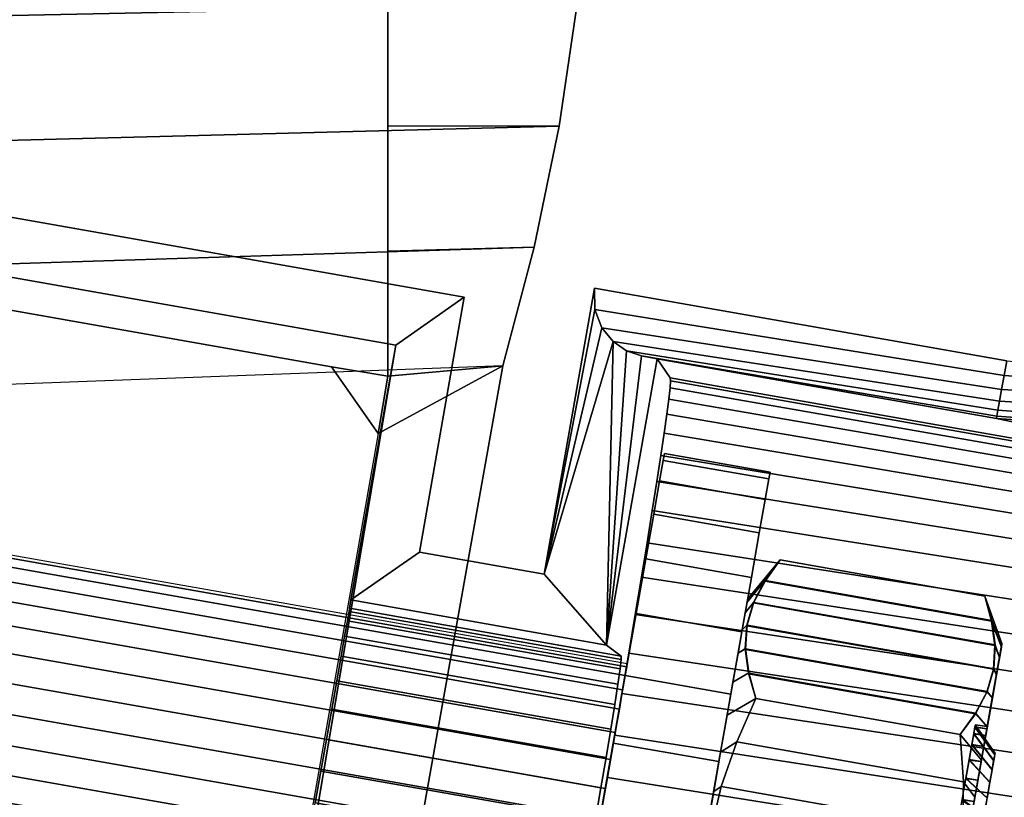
# Model space of a CAD drawing. Header units: inches. Extents: x 390 to 1835, y -266 to 136.
# Tile 299 of 656: x 1540.76 to 1541.771, y -92.05 to -91.252. Entities that reach past the tile are written whole.
import ezdxf
from ezdxf.enums import TextEntityAlignment as Align

# ---------------------------------------------------------------- set-up
doc = ezdxf.new("R2010")
doc.units = ezdxf.units.IN
doc.header["$LTSCALE"] = 0.95294
doc.header["$MEASUREMENT"] = 0
for name, color, linetype in [('A-FURN-3-PLANES-TABLE-LEG-BASE', 253, 'Continuous'), ('A-FURN-3-PLANES-TABLE-LEG-BASE-TRIM', 251, 'Continuous'), ('A-FURN-3-PLANES-TABLE-TOP-SURFACE-BOTTOM', 49, 'Continuous'), ('A-FURN-3-PLANES-TABLE-TOP-SURFACE-TOP', 33, 'Continuous'), ('A-FURN-HAWORTH-ATT', 251, 'Continuous')]:
    doc.layers.add(name, color=color, linetype=linetype)

# ---------------------------------------------------------------- blocks, each defined once
blk = doc.blocks.new('TARA-2460-JNC4-FLAT-3D-3')
at = {"layer": 'A-FURN-3-PLANES-TABLE-LEG-BASE'}
for points, invisible_edges in [([(6.7417, -8.8245, 8.539), (6.7418, -8.6959, 8.539), (5.9299, -8.6369, 8.539), (5.9202, -8.7356, 8.539)], 10), ([(6.7416, -8.9531, 8.539), (6.7417, -8.8245, 8.539), (5.9202, -8.7356, 8.539), (5.9067, -8.8338, 8.539)], 10), ([(6.684, -9.0719, 8.5389), (6.7416, -8.9531, 8.539), (5.9067, -8.8338, 8.539), (5.9473, -8.942, 8.5389)], 7), ([(6.7416, -9.0817, 8.539), (6.7416, -9.0817, 8.539), (6.7416, -8.9531, 8.539), (6.684, -9.0719, 8.5389)], 4), ([(5.7428, -9.113, 6.2612), (6.8595, -9.0709, 6.2689), (4.6385, -19.3384, 3.6603), (4.498, -19.2934, 3.6636)], 11), ([(6.8595, -9.0709, 6.2689), (4.7619, -19.4188, 3.6509), (4.6385, -19.3384, 3.6603)], 9), ([(4.8591, -19.5289, 3.6362), (4.7619, -19.4188, 3.6509), (6.8595, -9.0709, 6.2689)], 10), ([(6.3829, -11.2287, 7.7569), (4.7648, -20.3367, 5.2464), (4.9488, -19.8042, 3.5953), (6.8595, -9.0709, 6.2689)], 10), ([(6.8595, -9.0709, 6.2689), (6.8595, -9.0709, 6.2689), (4.9229, -19.6606, 3.6172), (4.8591, -19.5289, 3.6362)], 10), ([(6.8595, -9.0709, 6.2689), (6.8595, -9.0709, 6.2689), (4.9488, -19.8042, 3.5953), (4.9229, -19.6606, 3.6172)], 8), ([(6.8595, -9.0709, 6.2689), (6.8595, -9.0709, 6.2689), (6.3994, -11.1303, 7.7914), (6.3829, -11.2287, 7.7569)], 10), ([(6.4111, -11.0485, 7.8571), (6.4111, -11.0485, 7.8571), (6.3994, -11.1303, 7.7914), (6.8595, -9.0709, 6.2689)], 12), ([(6.416, -10.9689, 8.0493), (6.8595, -9.0709, 6.2689), (6.7318, -9.1403, 8.5285), (6.4098, -10.9597, 8.2027)], 5), ([(6.8595, -9.0709, 6.2689), (6.8595, -9.0709, 6.2689), (6.4169, -10.9927, 7.9465), (6.4111, -11.0485, 7.8571)], 10), ([(6.416, -10.9689, 8.0493), (6.416, -10.9689, 8.0493), (6.4169, -10.9927, 7.9465), (6.8595, -9.0709, 6.2689)], 12), ([(6.7318, -9.1403, 26.4425), (6.4102, -10.9641, 26.4425), (6.4098, -10.9597, 8.2027), (6.7318, -9.1403, 8.5285)], 4)]:
    blk.add_3dface(points, dxfattribs=dict(at, invisible_edges=invisible_edges))
for points in [[(6.684, -9.0719, 8.5389), (5.9473, -8.942, 8.5389), (5.9473, -8.942, 26.4425), (6.684, -9.0719, 26.4425)], [(6.7318, -9.1403, 8.5285), (6.684, -9.0719, 8.5389), (6.684, -9.0719, 26.4425), (6.7318, -9.1403, 26.4425)], [(6.7318, -9.1403, 8.5285), (6.7318, -9.1403, 8.5285), (6.7416, -9.0817, 8.539), (6.684, -9.0719, 8.5389)], [(6.7318, -9.1403, 8.5285), (6.7318, -9.1403, 8.5285), (6.8595, -9.0709, 6.2689), (6.7416, -9.0817, 8.539)]]:
    blk.add_3dface(points, dxfattribs=at)
at = {"layer": 'A-FURN-3-PLANES-TABLE-LEG-BASE-TRIM'}
for points, invisible_edges in [([(7.3767, -7.8117, 24.75), (7.3767, -9.0658, 24.75), (6.9537, -8.9912, 24.75), (6.9537, -7.8862, 24.75)], 5), ([(5.7804, -8.8172, 24.75), (5.7804, -8.0603, 24.75), (6.8201, -7.877, 24.75), (6.8201, -9.0005, 24.75)], 5), ([(6.9537, -7.8862, 24.75), (6.9537, -8.9912, 24.75), (6.8201, -9.0005, 24.75), (6.8201, -7.877, 24.75)], 15), ([(6.9537, -8.9912, 24.75), (6.902, -9.2847, 24.75), (6.774, -9.2622, 24.75), (6.8201, -9.0005, 24.75)], 8), ([(6.4099, -11.0599, 26.4939), (6.75, -9.0496, 26.477), (6.6729, -9.487, 25.95)], 10), ([(6.6786, -9.4545, 25.9468), (6.6729, -9.487, 25.95), (6.75, -9.0496, 26.477)], 10), ([(6.6841, -9.4233, 25.9372), (6.6786, -9.4545, 25.9468), (6.75, -9.0496, 26.477)], 10), ([(6.6892, -9.3944, 25.9217), (6.6841, -9.4233, 25.9372), (6.75, -9.0496, 26.477)], 10), ([(6.6936, -9.3691, 25.9007), (6.6892, -9.3944, 25.9217), (6.75, -9.0496, 26.477)], 10), ([(6.6973, -9.3483, 25.8752), (6.6936, -9.3691, 25.9007), (6.75, -9.0496, 26.477)], 10), ([(6.7001, -9.3328, 25.8461), (6.6973, -9.3483, 25.8752), (6.75, -9.0496, 26.477)], 10), ([(6.7018, -9.3231, 25.8144), (6.7001, -9.3328, 25.8461), (6.75, -9.0496, 26.477)], 10), ([(6.7024, -9.3196, 25.7815), (6.7018, -9.3231, 25.8144), (6.75, -9.0496, 26.477)], 10), ([(6.75, -9.0496, 24.8105), (6.7038, -9.3112, 24.8105), (6.7024, -9.3196, 25.7815), (6.75, -9.0496, 26.477)], 4), ([(6.9812, -9.3688, 25.7815), (6.966, -9.3575, 24.81), (7.0179, -9.0637, 24.8245), (7.0315, -9.0832, 25.788)], 8), ([(7.0315, -9.0832, 25.788), (7.0318, -9.0863, 25.8326), (6.9811, -9.3723, 25.8144), (6.9812, -9.3688, 25.7815)], 10), ([(6.9811, -9.3723, 25.8144), (7.0318, -9.0863, 25.8326), (7.0312, -9.0935, 25.8766)], 9), ([(7.0312, -9.0935, 25.8766), (7.03, -9.105, 25.9198), (6.98, -9.3821, 25.8461), (6.9811, -9.3723, 25.8144)], 10), ([(6.98, -9.3821, 25.8461), (7.03, -9.105, 25.9198), (7.0279, -9.1204, 25.9616)], 9), ([(6.98, -9.3821, 25.8461), (7.0279, -9.1204, 25.9616), (7.0252, -9.1399, 26.0017), (6.9777, -9.3978, 25.8752)], 5), ([(6.9777, -9.3978, 25.8752), (7.0252, -9.1399, 26.0017), (7.0218, -9.163, 26.0397)], 9), ([(6.9777, -9.3978, 25.8752), (7.0218, -9.163, 26.0397), (7.0177, -9.1897, 26.0753), (6.9745, -9.4187, 25.9007)], 5), ([(7.0254, -9.1609, 25.7121), (7.0254, -9.1609, 25.7121), (7.0242, -9.168, 25.6389), (7.0242, -9.168, 25.7852)], 4), ([(7.0254, -9.1609, 25.7121), (7.0254, -9.1609, 25.7121), (7.0242, -9.168, 25.6389), (7.0242, -9.168, 25.7852)], 4), ([(7.0242, -9.168, 25.7852), (7.0242, -9.168, 25.6389), (7.0205, -9.189, 25.5686), (7.0205, -9.189, 25.8556)], 5), ([(7.0242, -9.168, 25.7852), (7.0242, -9.168, 25.6389), (7.0205, -9.189, 25.5686), (7.0205, -9.189, 25.8556)], 5), ([(7.1325, -9.1871, 25.6389), (7.1338, -9.18, 25.7121), (7.1338, -9.18, 25.7121), (7.1325, -9.1871, 25.7852)], 8), ([(7.1325, -9.1871, 25.6389), (7.1338, -9.18, 25.7121), (7.1338, -9.18, 25.7121), (7.1325, -9.1871, 25.7852)], 8), ([(6.9745, -9.4187, 25.9007), (7.0177, -9.1897, 26.0753), (7.013, -9.2196, 26.1081)], 9), ([(7.0205, -9.189, 25.8556), (7.0205, -9.189, 25.5686), (7.0145, -9.2231, 25.5037), (7.0145, -9.2231, 25.9204)], 5), ([(7.0205, -9.189, 25.8556), (7.0205, -9.189, 25.5686), (7.0145, -9.2231, 25.5037), (7.0145, -9.2231, 25.9204)], 5), ([(7.1288, -9.2081, 25.5686), (7.1325, -9.1871, 25.6389), (7.1325, -9.1871, 25.7852), (7.1288, -9.2081, 25.8556)], 10), ([(7.1288, -9.2081, 25.5686), (7.1325, -9.1871, 25.6389), (7.1325, -9.1871, 25.7852), (7.1288, -9.2081, 25.8556)], 10), ([(7.1228, -9.2422, 25.5037), (7.1288, -9.2081, 25.5686), (7.1288, -9.2081, 25.8556), (7.1228, -9.2422, 25.9204)], 10), ([(7.1228, -9.2422, 25.5037), (7.1288, -9.2081, 25.5686), (7.1288, -9.2081, 25.8556), (7.1228, -9.2422, 25.9204)], 10), ([(6.9745, -9.4187, 25.9007), (7.013, -9.2196, 26.1081), (7.0077, -9.2525, 26.1378), (6.9704, -9.444, 25.9217)], 5), ([(7.0145, -9.2231, 25.9204), (7.0145, -9.2231, 25.5037), (7.0064, -9.2691, 25.4469), (7.0064, -9.2691, 25.9772)], 5), ([(7.0145, -9.2231, 25.9204), (7.0145, -9.2231, 25.5037), (7.0064, -9.2691, 25.4469), (7.0064, -9.2691, 25.9772)], 5), ([(7.1147, -9.2882, 25.4469), (7.1228, -9.2422, 25.5037), (7.1228, -9.2422, 25.9204), (7.1147, -9.2882, 25.9772)], 10), ([(7.1147, -9.2882, 25.4469), (7.1228, -9.2422, 25.5037), (7.1228, -9.2422, 25.9204), (7.1147, -9.2882, 25.9772)], 10), ([(6.9704, -9.444, 25.9217), (7.0077, -9.2525, 26.1378), (7.0019, -9.288, 26.1641)], 9), ([(7.0064, -9.2691, 25.9772), (7.0064, -9.2691, 25.4469), (6.9965, -9.325, 25.4003), (6.9965, -9.325, 26.0239)], 5), ([(7.0064, -9.2691, 25.9772), (7.0064, -9.2691, 25.4469), (6.9965, -9.325, 25.4003), (6.9965, -9.325, 26.0239)], 5), ([(6.9704, -9.444, 25.9217), (7.0019, -9.288, 26.1641), (6.9956, -9.326, 26.1869), (6.9656, -9.4729, 25.9372)], 5), ([(7.1048, -9.3441, 25.4003), (7.1147, -9.2882, 25.4469), (7.1147, -9.2882, 25.9772), (7.1048, -9.3441, 26.0239)], 10), ([(7.1048, -9.3441, 25.4003), (7.1147, -9.2882, 25.4469), (7.1147, -9.2882, 25.9772), (7.1048, -9.3441, 26.0239)], 10), ([(6.9965, -9.325, 26.0239), (6.9965, -9.325, 25.4003), (6.9852, -9.3889, 25.3656), (6.9852, -9.3889, 26.0585)], 5), ([(6.9965, -9.325, 26.0239), (6.9965, -9.325, 25.4003), (6.9852, -9.3889, 25.3656), (6.9852, -9.3889, 26.0585)], 5), ([(6.9656, -9.4729, 25.9372), (6.9956, -9.326, 26.1869), (6.9889, -9.3658, 26.2057)], 9), ([(7.0936, -9.408, 25.3656), (7.1048, -9.3441, 25.4003), (7.1048, -9.3441, 26.0239), (7.0936, -9.408, 26.0585)], 10), ([(7.0936, -9.408, 25.3656), (7.1048, -9.3441, 25.4003), (7.1048, -9.3441, 26.0239), (7.0936, -9.408, 26.0585)], 10), ([(6.9656, -9.4729, 25.9372), (6.9889, -9.3658, 26.2057), (6.9818, -9.4073, 26.2206), (6.9602, -9.5042, 25.9468)], 5), ([(6.9852, -9.3889, 26.0585), (6.9852, -9.3889, 25.3656), (6.973, -9.4581, 25.3443), (6.973, -9.4581, 26.0799)], 5), ([(6.9852, -9.3889, 26.0585), (6.9852, -9.3889, 25.3656), (6.973, -9.4581, 25.3443), (6.973, -9.4581, 26.0799)], 5), ([(6.9602, -9.5042, 25.9468), (6.9818, -9.4073, 26.2206), (6.9745, -9.4501, 26.2314)], 9), ([(7.0814, -9.4772, 25.3443), (7.0936, -9.408, 25.3656), (7.0936, -9.408, 26.0585), (7.0814, -9.4772, 26.0799)], 10), ([(7.0814, -9.4772, 25.3443), (7.0936, -9.408, 25.3656), (7.0936, -9.408, 26.0585), (7.0814, -9.4772, 26.0799)], 10), ([(6.9602, -9.5042, 25.9468), (6.9745, -9.4501, 26.2314), (6.9669, -9.4936, 26.2378), (6.9546, -9.5367, 25.95)], 5), ([(6.973, -9.4581, 26.0799), (6.973, -9.4581, 25.3443), (6.9603, -9.5302, 25.3371), (6.9603, -9.5302, 26.0871)], 5), ([(6.973, -9.4581, 26.0799), (6.973, -9.4581, 25.3443), (6.9603, -9.5302, 25.3371), (6.9603, -9.5302, 26.0871)], 5), ([(7.3633, -9.4761, 25.7572), (7.3617, -9.4857, 25.7779), (7.3617, -9.4854, 25.6467), (7.3634, -9.4759, 25.6675)], 10), ([(7.3644, -9.4702, 25.7351), (7.3633, -9.4761, 25.7572), (7.3634, -9.4759, 25.6675), (7.3644, -9.4701, 25.6896)], 10), ([(7.3647, -9.4682, 25.7124), (7.3644, -9.4702, 25.7351), (7.3644, -9.4701, 25.6896), (7.3647, -9.4682, 25.7124)], 2), ([(6.6729, -9.487, 25.95), (6.6671, -9.5195, 25.9468), (6.4099, -11.0599, 26.4939)], 10), ([(7.0687, -9.5493, 25.3371), (7.0814, -9.4772, 25.3443), (7.0814, -9.4772, 26.0799), (7.0687, -9.5493, 26.0871)], 10), ([(7.0687, -9.5493, 25.3371), (7.0814, -9.4772, 25.3443), (7.0814, -9.4772, 26.0799), (7.0687, -9.5493, 26.0871)], 10), ([(7.3617, -9.4857, 25.7779), (7.3594, -9.4986, 25.7967), (7.3594, -9.4983, 25.6279), (7.3617, -9.4854, 25.6467)], 10), ([(6.9546, -9.5367, 25.95), (6.9669, -9.4936, 26.2378), (6.9592, -9.5375, 26.24)], 9), ([(7.3594, -9.4986, 25.7967), (7.3566, -9.5146, 25.8128), (7.3566, -9.5142, 25.6117), (7.3594, -9.4983, 25.6279)], 10)]:
    blk.add_3dface(points, dxfattribs=dict(at, invisible_edges=invisible_edges))
for points in [[(6.75, -9.0496, 24.8105), (5.8295, -8.8873, 24.81), (5.7804, -8.8172, 24.75), (6.8201, -9.0005, 24.75)], [(6.4099, -11.0599, 26.4939), (5.476, -10.8952, 26.4875), (5.8295, -8.8873, 26.4859), (6.75, -9.0496, 26.477)], [(5.8295, -8.8873, 26.4859), (5.8295, -8.8873, 24.81), (6.75, -9.0496, 24.8105), (6.75, -9.0496, 26.477)], [(6.954, -9.0133, 24.754), (6.902, -9.2847, 24.75), (6.9537, -8.9912, 24.75)], [(6.75, -9.0496, 24.8105), (6.8201, -9.0005, 24.75), (6.774, -9.2622, 24.75), (6.7038, -9.3112, 24.8105)], [(6.9613, -9.032, 24.7642), (6.902, -9.2847, 24.75), (6.954, -9.0133, 24.754)], [(6.9728, -9.046, 24.7778), (6.902, -9.2847, 24.75), (6.9613, -9.032, 24.7642)], [(6.966, -9.3575, 24.81), (6.902, -9.2847, 24.75), (6.9728, -9.046, 24.7778)], [(6.9728, -9.046, 24.7778), (6.9867, -9.0554, 24.7928), (6.966, -9.3575, 24.81)], [(6.966, -9.3575, 24.81), (6.9867, -9.0554, 24.7928), (7.002, -9.0607, 24.8086)], [(7.002, -9.0607, 24.8086), (7.0179, -9.0637, 24.8245), (6.966, -9.3575, 24.81)], [(6.966, -9.3575, 24.81), (6.7038, -9.3112, 24.8105), (6.774, -9.2622, 24.75), (6.902, -9.2847, 24.75)], [(7.1109, -9.31, 25.7121), (7.1102, -9.3136, 25.7543), (7.1286, -9.2914, 25.7529), (7.1443, -9.2702, 25.7121)], [(7.1102, -9.3136, 25.6699), (7.1109, -9.31, 25.7121), (7.1443, -9.2702, 25.7121), (7.1288, -9.2911, 25.6707)], [(7.1083, -9.3244, 25.629), (7.1102, -9.3136, 25.6699), (7.1288, -9.2911, 25.6707), (7.1171, -9.3134, 25.6291)], [(7.1102, -9.3136, 25.7543), (7.1083, -9.3244, 25.7952), (7.1168, -9.3137, 25.7945), (7.1286, -9.2914, 25.7529)], [(6.7024, -9.3196, 25.7815), (6.7038, -9.3112, 24.8105), (6.966, -9.3575, 24.81), (6.9812, -9.3688, 25.7815)], [(7.1171, -9.3134, 25.6291), (7.1102, -9.3368, 25.5871), (7.1052, -9.342, 25.5906), (7.1083, -9.3244, 25.629)], [(7.1083, -9.3244, 25.7952), (7.1052, -9.342, 25.8336), (7.11, -9.3371, 25.8365), (7.1168, -9.3137, 25.7945)], [(7.3718, -9.356, 25.7121), (7.3541, -9.3072, 25.7121), (7.3612, -9.3331, 25.7541), (7.3712, -9.3596, 25.7543)], [(7.3712, -9.3596, 25.6699), (7.3615, -9.3324, 25.6712), (7.3541, -9.3072, 25.7121), (7.3718, -9.356, 25.7121)], [(7.3712, -9.3596, 25.7543), (7.3612, -9.3331, 25.7541), (7.3646, -9.358, 25.7956), (7.3693, -9.3704, 25.7952)], [(7.3693, -9.3704, 25.629), (7.3649, -9.3574, 25.6297), (7.3615, -9.3324, 25.6712), (7.3712, -9.3596, 25.6699)], [(7.1102, -9.3368, 25.5871), (7.1087, -9.3611, 25.5451), (7.101, -9.366, 25.5559), (7.1052, -9.342, 25.5906)], [(7.1052, -9.342, 25.8336), (7.101, -9.366, 25.8683), (7.1084, -9.3614, 25.8785), (7.11, -9.3371, 25.8365)], [(7.1087, -9.3611, 25.5451), (7.1121, -9.3861, 25.5035), (7.0958, -9.3955, 25.5259), (7.101, -9.366, 25.5559)], [(7.101, -9.366, 25.8683), (7.0958, -9.3955, 25.8982), (7.1118, -9.3864, 25.9201), (7.1084, -9.3614, 25.8785)], [(7.3693, -9.3704, 25.7952), (7.3646, -9.358, 25.7956), (7.3631, -9.3824, 25.8377), (7.3662, -9.3881, 25.8336)], [(7.3662, -9.3881, 25.5906), (7.3634, -9.3818, 25.5877), (7.3649, -9.3574, 25.6297), (7.3693, -9.3704, 25.629)], [(7.1121, -9.3861, 25.5035), (7.1194, -9.4124, 25.4621), (7.0898, -9.4296, 25.5016), (7.0958, -9.3955, 25.5259)], [(7.3662, -9.3881, 25.8336), (7.3631, -9.3824, 25.8377), (7.3562, -9.4058, 25.8797), (7.362, -9.412, 25.8683)], [(7.3565, -9.4052, 25.5456), (7.3634, -9.3818, 25.5877), (7.3662, -9.3881, 25.5906), (7.362, -9.412, 25.5559)], [(7.0958, -9.3955, 25.8982), (7.0898, -9.4296, 25.9225), (7.1194, -9.4124, 25.9621), (7.1118, -9.3864, 25.9201)], [(7.362, -9.412, 25.8683), (7.3562, -9.4058, 25.8797), (7.3445, -9.4281, 25.9212), (7.3568, -9.4415, 25.8982)], [(7.3448, -9.4275, 25.5041), (7.3565, -9.4052, 25.5456), (7.362, -9.412, 25.5559), (7.3568, -9.4415, 25.5259)], [(7.0898, -9.4296, 25.9225), (7.0831, -9.4674, 25.9404), (7.0996, -9.4568, 25.9621), (7.1194, -9.4124, 25.9621)], [(7.1194, -9.4124, 25.4621), (7.0996, -9.4568, 25.4621), (7.0831, -9.4674, 25.4837), (7.0898, -9.4296, 25.5016)], [(7.3288, -9.4493, 25.4621), (7.3448, -9.4275, 25.5041), (7.3568, -9.4415, 25.5259), (7.3507, -9.4757, 25.5016)], [(7.3568, -9.4415, 25.8982), (7.3445, -9.4281, 25.9212), (7.3288, -9.4493, 25.9621), (7.3507, -9.4757, 25.9225)], [(7.0831, -9.4674, 25.9404), (7.076, -9.5077, 25.9514), (7.0837, -9.5027, 25.9621), (7.0996, -9.4568, 25.9621)], [(7.0996, -9.4568, 25.4621), (7.0837, -9.5027, 25.4621), (7.076, -9.5077, 25.4728), (7.0831, -9.4674, 25.4837)], [(7.3507, -9.4757, 25.9225), (7.3288, -9.4493, 25.9621), (7.3322, -9.4978, 25.9621), (7.3441, -9.5135, 25.9404)], [(7.3322, -9.4978, 25.4621), (7.3288, -9.4493, 25.4621), (7.3507, -9.4757, 25.5016), (7.3441, -9.5135, 25.4837)], [(7.076, -9.5077, 25.9514), (7.0687, -9.5493, 25.9551), (7.0726, -9.55, 25.9621), (7.0837, -9.5027, 25.9621)], [(7.0837, -9.5027, 25.4621), (7.0726, -9.55, 25.4621), (7.0687, -9.5493, 25.4691), (7.076, -9.5077, 25.4728)], [(7.3441, -9.5135, 25.9404), (7.3322, -9.4978, 25.9621), (7.3314, -9.5464, 25.9621), (7.337, -9.5538, 25.9514)], [(7.3314, -9.5464, 25.4621), (7.3322, -9.4978, 25.4621), (7.3441, -9.5135, 25.4837), (7.337, -9.5538, 25.4728)]]:
    blk.add_3dface(points, dxfattribs=at)
at = {"layer": 'A-FURN-3-PLANES-TABLE-TOP-SURFACE-BOTTOM'}
blk.add_3dface([(0.04, -0.04, 27.75), (59.64, -0.04, 27.75), (59.64, -23.562, 27.75), (0.04, -23.562, 27.75)], dxfattribs=at)
at = {"layer": 'A-FURN-3-PLANES-TABLE-TOP-SURFACE-TOP'}
blk.add_3dface([(0.04, -23.562, 29), (59.64, -23.562, 29), (59.64, -0.04, 29), (0.04, -0.04, 29)], dxfattribs=at)
at = {"layer": 'A-FURN-HAWORTH-ATT', "flags": 1}
for tag, p in [('HAWMC', (0, -0.0001)), ('HAWPN', (0, -0.1667)), ('HAWSN', (0, -0.3334))]:
    blk.add_attdef(tag, text='', height=0.1, dxfattribs=at).set_placement(p, align=Align.TOP_CENTER)
at = {"layer": 'A-FURN-3-PLANES-TABLE-LEG-BASE'}
mesh = blk.add_polymesh((2, 11), dxfattribs=at)
for k, corner in enumerate([(6.8595, -9.0709, 6.2689), (6.8919, -8.9491, 6.2839), (6.9174, -8.8249, 6.2908), (6.936, -8.6993, 6.2897), (6.9475, -8.5731, 6.2806), (6.9518, -8.4474, 6.2636), (6.9488, -8.3229, 6.2387), (6.9387, -8.2006, 6.2062), (6.9215, -8.0813, 6.1663), (6.8973, -7.9659, 6.1192), (6.8662, -7.8552, 6.0653), (6.7416, -9.0817, 8.539), (6.7416, -8.9531, 8.539), (6.7417, -8.8245, 8.539), (6.7418, -8.6959, 8.539), (6.7418, -8.5673, 8.539), (6.7419, -8.4387, 8.539), (6.7419, -8.3101, 8.539), (6.742, -8.1815, 8.539), (6.742, -8.0529, 8.539), (6.7421, -7.9243, 8.539), (6.7421, -7.7957, 8.539)]):
    mesh.set_mesh_vertex(divmod(k, 11), corner)
mesh = blk.add_polymesh((2, 11), dxfattribs=at)
for k, corner in enumerate([(6.8662, -7.8552, 6.0653), (6.8973, -7.9659, 6.1192), (6.9215, -8.0813, 6.1663), (6.9387, -8.2006, 6.2062), (6.9488, -8.3229, 6.2387), (6.9518, -8.4474, 6.2636), (6.9475, -8.5731, 6.2806), (6.936, -8.6993, 6.2897), (6.9174, -8.8249, 6.2908), (6.8919, -8.9491, 6.2839), (6.8595, -9.0709, 6.2689), (5.7572, -7.8406, 6.0467), (5.7824, -7.9568, 6.1051), (5.8019, -8.0776, 6.1559), (5.8154, -8.2022, 6.1989), (5.823, -8.3299, 6.2336), (5.8245, -8.4597, 6.2599), (5.82, -8.591, 6.2776), (5.8095, -8.7228, 6.2866), (5.7931, -8.8542, 6.2869), (5.7708, -8.9846, 6.2784), (5.7428, -9.113, 6.2612)]):
    mesh.set_mesh_vertex(divmod(k, 11), corner)
at = {"layer": 'A-FURN-3-PLANES-TABLE-LEG-BASE-TRIM'}
mesh = blk.add_polymesh((9, 9), dxfattribs=at)
for k, corner in enumerate([(7.507, -8.9726, 24.75), (7.5177, -8.9726, 24.751), (7.528, -8.9726, 24.7538), (7.5376, -8.9726, 24.7584), (7.5463, -8.9726, 24.7647), (7.5537, -8.9726, 24.7724), (7.5597, -8.9726, 24.7813), (8.0685, -9.0789, 25.7142), (8.1046, -9.0788, 25.7713), (7.504, -8.9952, 24.75), (7.5142, -8.9965, 24.7509), (7.5242, -8.9989, 24.7535), (7.5336, -9.0018, 24.758), (7.542, -9.0045, 24.7641), (7.5493, -9.0066, 24.7718), (7.555, -9.0074, 24.7808), (8.0637, -9.1127, 25.713), (8.0995, -9.1129, 25.7694), (7.4954, -9.0162, 24.75), (7.5043, -9.0197, 24.7508), (7.5134, -9.0246, 24.7534), (7.5223, -9.0301, 24.7579), (7.5304, -9.0351, 24.7641), (7.5373, -9.0388, 24.7721), (7.5426, -9.0403, 24.7818), (8.0527, -9.1451, 25.7153), (8.0878, -9.146, 25.7699), (7.4818, -9.0345, 24.75), (7.4889, -9.0405, 24.7508), (7.4967, -9.0479, 24.7535), (7.5047, -9.0557, 24.7582), (7.5122, -9.0626, 24.7649), (7.5186, -9.0675, 24.7736), (7.5232, -9.0694, 24.7841), (8.0359, -9.1744, 25.7211), (8.0702, -9.1766, 25.7732), (7.4643, -9.049, 24.75), (7.4692, -9.0577, 24.7509), (7.4754, -9.0675, 24.7539), (7.4821, -9.0772, 24.759), (7.4886, -9.0855, 24.7664), (7.4941, -9.0913, 24.776), (7.4978, -9.0935, 24.7875), (8.0142, -9.1993, 25.7301), (8.0474, -9.203, 25.7792), (7.444, -9.0595, 24.75), (7.4466, -9.0707, 24.7511), (7.4509, -9.0825, 24.7545), (7.4559, -9.0936, 24.7603), (7.461, -9.1029, 24.7687), (7.4653, -9.1091, 24.7793), (7.468, -9.1115, 24.792), (7.9886, -9.2187, 25.7419), (8.0207, -9.2239, 25.788), (7.4221, -9.0657, 24.75), (7.4225, -9.079, 24.7513), (7.4246, -9.0923, 24.7553), (7.4275, -9.1043, 24.7621), (7.4308, -9.114, 24.7716), (7.4336, -9.1205, 24.7834), (7.4352, -9.1229, 24.7972), (7.9602, -9.2317, 25.7559), (7.9914, -9.2383, 25.7995), (7.3994, -9.0678, 24.75), (7.398, -9.0825, 24.7516), (7.3977, -9.0966, 24.7564), (7.3983, -9.1089, 24.7644), (7.3993, -9.1187, 24.7752), (7.4002, -9.125, 24.7883), (7.4008, -9.1274, 24.8029), (7.9303, -9.2377, 25.7715), (7.9608, -9.2453, 25.8132), (7.3767, -9.0658, 24.75), (7.374, -9.0809, 24.752), (7.3715, -9.0951, 24.7579), (7.3694, -9.1072, 24.7672), (7.3677, -9.1166, 24.7794), (7.3667, -9.1227, 24.7936), (7.3663, -9.1249, 24.809), (7.9003, -9.2364, 25.788), (7.9306, -9.2443, 25.829)]):
    mesh.set_mesh_vertex(divmod(k, 9), corner)
mesh = blk.add_polymesh((2, 9), dxfattribs=at)
for k, corner in enumerate([(7.3767, -9.0658, 24.75), (7.374, -9.0809, 24.752), (7.3715, -9.0951, 24.7579), (7.3694, -9.1072, 24.7672), (7.3677, -9.1166, 24.7794), (7.3667, -9.1227, 24.7936), (7.3663, -9.1249, 24.809), (7.9003, -9.2364, 25.788), (7.9306, -9.2443, 25.829), (6.9537, -8.9912, 24.75), (6.954, -9.0133, 24.754), (6.9613, -9.032, 24.7642), (6.9728, -9.046, 24.7778), (6.9867, -9.0554, 24.7928), (7.002, -9.0607, 24.8086), (7.0179, -9.0637, 24.8245), (7.0315, -9.0832, 25.788), (7.0318, -9.0863, 25.8326)]):
    mesh.set_mesh_vertex(divmod(k, 9), corner)
mesh = blk.add_polymesh((2, 9), dxfattribs=at)
for k, corner in enumerate([(7.9306, -9.2443, 25.829), (7.9607, -9.2559, 25.8694), (7.9903, -9.2709, 25.9089), (8.0194, -9.2894, 25.9474), (8.0477, -9.3111, 25.9846), (8.0753, -9.3361, 26.0204), (8.1018, -9.3642, 26.0546), (8.1271, -9.3955, 26.0869), (8.1511, -9.4298, 26.1171), (7.0318, -9.0863, 25.8326), (7.0312, -9.0935, 25.8766), (7.03, -9.105, 25.9198), (7.0279, -9.1204, 25.9616), (7.0252, -9.1399, 26.0017), (7.0218, -9.163, 26.0397), (7.0177, -9.1897, 26.0753), (7.013, -9.2196, 26.1081), (7.0077, -9.2525, 26.1378)]):
    mesh.set_mesh_vertex(divmod(k, 9), corner)
mesh = blk.add_polymesh((33, 2), dxfattribs=at)
for k, corner in enumerate([(6.8952, -9.8995, 25.7121), (7.0035, -9.9186, 25.7121), (6.8965, -9.8924, 25.7852), (7.0048, -9.9115, 25.7852), (6.9002, -9.8714, 25.8556), (7.0085, -9.8905, 25.8556), (6.9062, -9.8373, 25.9204), (7.0145, -9.8564, 25.9204), (6.9143, -9.7913, 25.9772), (7.0226, -9.8104, 25.9772), (6.9241, -9.7354, 26.0239), (7.0325, -9.7545, 26.0239), (6.9354, -9.6715, 26.0585), (7.0437, -9.6906, 26.0585), (6.9476, -9.6022, 26.0799), (7.0559, -9.6213, 26.0799), (6.9603, -9.5302, 26.0871), (7.0687, -9.5493, 26.0871), (6.973, -9.4581, 26.0799), (7.0814, -9.4772, 26.0799), (6.9852, -9.3889, 26.0585), (7.0936, -9.408, 26.0585), (6.9965, -9.325, 26.0239), (7.1048, -9.3441, 26.0239), (7.0064, -9.2691, 25.9772), (7.1147, -9.2882, 25.9772), (7.0145, -9.2231, 25.9204), (7.1228, -9.2422, 25.9204), (7.0205, -9.189, 25.8556), (7.1288, -9.2081, 25.8556), (7.0242, -9.168, 25.7852), (7.1325, -9.1871, 25.7852), (7.0254, -9.1609, 25.7121), (7.1338, -9.18, 25.7121), (7.0242, -9.168, 25.6389), (7.1325, -9.1871, 25.6389), (7.0205, -9.189, 25.5686), (7.1288, -9.2081, 25.5686), (7.0145, -9.2231, 25.5037), (7.1228, -9.2422, 25.5037), (7.0064, -9.2691, 25.4469), (7.1147, -9.2882, 25.4469), (6.9965, -9.325, 25.4003), (7.1048, -9.3441, 25.4003), (6.9852, -9.3889, 25.3656), (7.0936, -9.408, 25.3656), (6.973, -9.4581, 25.3443), (7.0814, -9.4772, 25.3443), (6.9603, -9.5302, 25.3371), (7.0687, -9.5493, 25.3371), (6.9476, -9.6022, 25.3443), (7.0559, -9.6213, 25.3443), (6.9354, -9.6715, 25.3656), (7.0437, -9.6906, 25.3656), (6.9241, -9.7354, 25.4003), (7.0325, -9.7545, 25.4003), (6.9143, -9.7913, 25.4469), (7.0226, -9.8104, 25.4469), (6.9062, -9.8373, 25.5037), (7.0145, -9.8564, 25.5037), (6.9002, -9.8714, 25.5686), (7.0085, -9.8905, 25.5686), (6.8965, -9.8924, 25.6389), (7.0048, -9.9115, 25.6389), (6.8952, -9.8995, 25.7121), (7.0035, -9.9186, 25.7121)]):
    mesh.set_mesh_vertex(divmod(k, 2), corner)
mesh = blk.add_polymesh((2, 32), dxfattribs=dict(at, n_close=True))
for k, corner in enumerate([(5.8462, -9.1756, 25.7121), (5.8457, -9.1786, 25.7436), (5.8441, -9.1877, 25.7738), (5.8415, -9.2024, 25.8017), (5.838, -9.2221, 25.8262), (5.8338, -9.2462, 25.8462), (5.829, -9.2737, 25.8611), (5.8237, -9.3035, 25.8703), (5.8182, -9.3345, 25.8734), (5.8128, -9.3655, 25.8703), (5.8075, -9.3953, 25.8611), (5.8027, -9.4227, 25.8462), (5.7984, -9.4468, 25.8262), (5.7949, -9.4666, 25.8017), (5.7923, -9.4813, 25.7738), (5.7908, -9.4903, 25.7436), (5.7902, -9.4934, 25.7121), (5.7908, -9.4903, 25.6806), (5.7923, -9.4813, 25.6503), (5.7949, -9.4666, 25.6224), (5.7984, -9.4468, 25.598), (5.8027, -9.4227, 25.5779), (5.8075, -9.3953, 25.563), (5.8128, -9.3655, 25.5538), (5.8182, -9.3345, 25.5507), (5.8237, -9.3035, 25.5538), (5.829, -9.2737, 25.563), (5.8338, -9.2462, 25.5779), (5.838, -9.2221, 25.598), (5.8415, -9.2024, 25.6224), (5.8441, -9.1877, 25.6503), (5.8457, -9.1786, 25.6806), (6.9874, -9.3768, 25.7121), (6.9868, -9.3799, 25.7436), (6.9852, -9.3889, 25.7738), (6.9826, -9.4036, 25.8017), (6.9792, -9.4233, 25.8262), (6.9749, -9.4474, 25.8462), (6.9701, -9.4749, 25.8611), (6.9648, -9.5047, 25.8703), (6.9594, -9.5357, 25.8734), (6.9539, -9.5667, 25.8703), (6.9486, -9.5965, 25.8611), (6.9438, -9.624, 25.8462), (6.9395, -9.648, 25.8262), (6.9361, -9.6678, 25.8017), (6.9335, -9.6825, 25.7738), (6.9319, -9.6915, 25.7436), (6.9313, -9.6946, 25.7121), (6.9319, -9.6915, 25.6806), (6.9335, -9.6825, 25.6503), (6.9361, -9.6678, 25.6224), (6.9395, -9.648, 25.598), (6.9438, -9.624, 25.5779), (6.9486, -9.5965, 25.563), (6.9539, -9.5667, 25.5538), (6.9594, -9.5357, 25.5507), (6.9648, -9.5047, 25.5538), (6.9701, -9.4749, 25.563), (6.9749, -9.4474, 25.5779), (6.9792, -9.4233, 25.598), (6.9826, -9.4036, 25.6224), (6.9852, -9.3889, 25.6503), (6.9868, -9.3799, 25.6806)]):
    mesh.set_mesh_vertex(divmod(k, 32), corner)
mesh = blk.add_polymesh((2, 9), dxfattribs=at)
for k, corner in enumerate([(8.1511, -9.4298, 26.1171), (8.1735, -9.4671, 26.1449), (8.1941, -9.5073, 26.1699), (8.2125, -9.5503, 26.1918), (8.2286, -9.5958, 26.2101), (8.2331, -9.6447, 26.2252), (8.2321, -9.6953, 26.2353), (8.2266, -9.7464, 26.2398), (8.2167, -9.797, 26.2385), (7.0077, -9.2525, 26.1378), (7.0019, -9.288, 26.1641), (6.9956, -9.326, 26.1869), (6.9889, -9.3658, 26.2057), (6.9818, -9.4073, 26.2206), (6.9745, -9.4501, 26.2314), (6.9669, -9.4936, 26.2378), (6.9592, -9.5375, 26.24), (6.9514, -9.5814, 26.2378)]):
    mesh.set_mesh_vertex(divmod(k, 9), corner)
mesh = blk.add_polymesh((2, 7), dxfattribs=at)
for k, corner in enumerate([(7.3288, -9.4493, 25.9621), (7.3445, -9.4281, 25.9212), (7.3562, -9.4058, 25.8797), (7.3631, -9.3824, 25.8377), (7.3646, -9.358, 25.7956), (7.3612, -9.3331, 25.7541), (7.3541, -9.3072, 25.7121), (7.1194, -9.4124, 25.9621), (7.1119, -9.3871, 25.9212), (7.1085, -9.3621, 25.8797), (7.1101, -9.3378, 25.8377), (7.1169, -9.3143, 25.7956), (7.1287, -9.2921, 25.7541), (7.1443, -9.2702, 25.7121)]):
    mesh.set_mesh_vertex(divmod(k, 7), corner)
mesh = blk.add_polymesh((2, 7), dxfattribs=at)
for k, corner in enumerate([(7.3541, -9.3072, 25.7121), (7.3615, -9.3324, 25.6712), (7.3649, -9.3574, 25.6297), (7.3634, -9.3818, 25.5877), (7.3565, -9.4052, 25.5456), (7.3448, -9.4275, 25.5041), (7.3288, -9.4493, 25.4621), (7.1443, -9.2702, 25.7121), (7.129, -9.2914, 25.6712), (7.1172, -9.3137, 25.6297), (7.1104, -9.3371, 25.5877), (7.1088, -9.3615, 25.5456), (7.1122, -9.3865, 25.5041), (7.1194, -9.4124, 25.4621)]):
    mesh.set_mesh_vertex(divmod(k, 7), corner)
mesh = blk.add_polymesh((2, 17), dxfattribs=at)
for k, corner in enumerate([(6.9812, -9.3688, 25.7815), (6.9811, -9.3723, 25.8144), (6.98, -9.3821, 25.8461), (6.9777, -9.3978, 25.8752), (6.9745, -9.4187, 25.9007), (6.9704, -9.444, 25.9217), (6.9656, -9.4729, 25.9372), (6.9602, -9.5042, 25.9468), (6.9546, -9.5367, 25.95), (6.9488, -9.5692, 25.9468), (6.9431, -9.6004, 25.9372), (6.9378, -9.6292, 25.9217), (6.9329, -9.6544, 25.9007), (6.9288, -9.6751, 25.8752), (6.9256, -9.6906, 25.8461), (6.9233, -9.7002, 25.8144), (6.9222, -9.7036, 25.7815), (6.7024, -9.3196, 25.7815), (6.7018, -9.3231, 25.8144), (6.7001, -9.3328, 25.8461), (6.6973, -9.3483, 25.8752), (6.6936, -9.3691, 25.9007), (6.6892, -9.3944, 25.9217), (6.6841, -9.4233, 25.9372), (6.6786, -9.4545, 25.9468), (6.6729, -9.487, 25.95), (6.6671, -9.5195, 25.9468), (6.6616, -9.5507, 25.9372), (6.6565, -9.5796, 25.9217), (6.6521, -9.6049, 25.9007), (6.6484, -9.6257, 25.8752), (6.6457, -9.6413, 25.8461), (6.6439, -9.651, 25.8144), (6.6433, -9.6544, 25.7815)]):
    mesh.set_mesh_vertex(divmod(k, 17), corner)
mesh = blk.add_polymesh((2, 36), dxfattribs=dict(at, n_close=True))
for k, corner in enumerate([(7.3718, -9.356, 25.7121), (7.3712, -9.3596, 25.7543), (7.3693, -9.3704, 25.7952), (7.3662, -9.3881, 25.8336), (7.362, -9.412, 25.8683), (7.3568, -9.4415, 25.8982), (7.3507, -9.4757, 25.9225), (7.3441, -9.5135, 25.9404), (7.337, -9.5538, 25.9514), (7.3296, -9.5953, 25.9551), (7.3223, -9.6369, 25.9514), (7.3152, -9.6772, 25.9404), (7.3085, -9.715, 25.9225), (7.3025, -9.7491, 25.8982), (7.2973, -9.7786, 25.8683), (7.2931, -9.8026, 25.8336), (7.29, -9.8202, 25.7952), (7.2881, -9.831, 25.7543), (7.2874, -9.8346, 25.7121), (7.2881, -9.831, 25.6699), (7.29, -9.8202, 25.629), (7.2931, -9.8026, 25.5906), (7.2973, -9.7786, 25.5559), (7.3025, -9.7491, 25.5259), (7.3085, -9.715, 25.5016), (7.3152, -9.6772, 25.4837), (7.3223, -9.6369, 25.4728), (7.3296, -9.5953, 25.4691), (7.337, -9.5538, 25.4728), (7.3441, -9.5135, 25.4837), (7.3507, -9.4757, 25.5016), (7.3568, -9.4415, 25.5259), (7.362, -9.412, 25.5559), (7.3662, -9.3881, 25.5906), (7.3693, -9.3704, 25.629), (7.3712, -9.3596, 25.6699), (7.3568, -9.4412, 25.7121), (7.3564, -9.4435, 25.7393), (7.3552, -9.4505, 25.7656), (7.3532, -9.4618, 25.7903), (7.3504, -9.4772, 25.8127), (7.3471, -9.4962, 25.832), (7.3432, -9.5182, 25.8476), (7.3389, -9.5426, 25.8591), (7.3343, -9.5685, 25.8662), (7.3296, -9.5953, 25.8686), (7.3249, -9.6221, 25.8662), (7.3203, -9.648, 25.8591), (7.316, -9.6724, 25.8476), (7.3122, -9.6944, 25.832), (7.3088, -9.7134, 25.8127), (7.3061, -9.7288, 25.7903), (7.3041, -9.7401, 25.7656), (7.3029, -9.7471, 25.7393), (7.3025, -9.7494, 25.7121), (7.3029, -9.7471, 25.6849), (7.3041, -9.7401, 25.6586), (7.3061, -9.7288, 25.6338), (7.3088, -9.7134, 25.6115), (7.3122, -9.6944, 25.5922), (7.316, -9.6724, 25.5765), (7.3203, -9.648, 25.565), (7.3249, -9.6221, 25.558), (7.3296, -9.5953, 25.5556), (7.3343, -9.5685, 25.558), (7.3389, -9.5426, 25.565), (7.3432, -9.5182, 25.5765), (7.3471, -9.4962, 25.5922), (7.3504, -9.4772, 25.6115), (7.3532, -9.4618, 25.6338), (7.3552, -9.4505, 25.6586), (7.3564, -9.4435, 25.6849)]):
    mesh.set_mesh_vertex(divmod(k, 36), corner)
mesh = blk.add_polymesh((2, 25), dxfattribs=at)
for k, corner in enumerate([(7.3747, -10.2567, 24.78), (7.9068, -10.334, 25.7108), (7.9416, -10.3436, 25.7679), (7.9774, -10.346, 25.8251), (8.0138, -10.3413, 25.8818), (8.0504, -10.3296, 25.9374), (8.0867, -10.3109, 25.9912), (8.1224, -10.2855, 26.0426), (8.1571, -10.2537, 26.091), (8.1903, -10.2158, 26.136), (8.2217, -10.1723, 26.177), (8.251, -10.1236, 26.2135), (8.2778, -10.0702, 26.2452), (8.3017, -10.0129, 26.2716), (8.3227, -9.9522, 26.2925), (8.3403, -9.8888, 26.3077), (8.3545, -9.8234, 26.3169), (8.365, -9.7567, 26.3201), (8.365, -9.7567, 26.3201), (8.3717, -9.6896, 26.3173), (8.3746, -9.6227, 26.3084), (8.3736, -9.5568, 26.2936), (8.3688, -9.4926, 26.273), (8.3602, -9.4309, 26.2469), (8.3478, -9.3724, 26.2155), (7.1949, -11.2763, 24.78), (8.6888, -11.0164, 27.25), (8.6888, -11.0164, 27.25), (8.6888, -11.0164, 27.25), (8.6888, -11.0164, 27.25), (8.6888, -11.0164, 27.25), (8.6888, -11.0164, 27.25), (8.6888, -11.0164, 27.25), (8.6888, -11.0164, 27.25), (8.6888, -11.0164, 27.25), (8.6888, -11.0164, 27.25), (8.6888, -11.0164, 27.25), (8.6888, -11.0164, 27.25), (8.6888, -11.0164, 27.25), (8.6888, -11.0164, 27.25), (8.6888, -11.0164, 27.25), (8.6888, -11.0164, 27.25), (8.6888, -11.0164, 27.25), (8.9005, -9.776, 27.2394), (8.9005, -9.776, 27.2394), (8.9005, -9.776, 27.2394), (8.9005, -9.776, 27.2394), (8.9005, -9.776, 27.2394), (8.9005, -9.776, 27.2394), (8.9005, -9.776, 27.2394)]):
    mesh.set_mesh_vertex(divmod(k, 25), corner)
mesh = blk.add_polymesh((2, 7), dxfattribs=at)
for k, corner in enumerate([(7.2789, -9.7322, 25.9621), (7.2987, -9.6878, 25.9621), (7.3146, -9.6419, 25.9621), (7.3256, -9.5946, 25.9621), (7.3314, -9.5464, 25.9621), (7.3322, -9.4978, 25.9621), (7.3288, -9.4493, 25.9621), (7.0695, -9.6953, 25.9621), (7.0661, -9.6468, 25.9621), (7.0669, -9.5982, 25.9621), (7.0726, -9.55, 25.9621), (7.0837, -9.5027, 25.9621), (7.0996, -9.4568, 25.9621), (7.1194, -9.4124, 25.9621)]):
    mesh.set_mesh_vertex(divmod(k, 7), corner)
mesh = blk.add_polymesh((2, 7), dxfattribs=at)
for k, corner in enumerate([(7.3288, -9.4493, 25.4621), (7.3322, -9.4978, 25.4621), (7.3314, -9.5464, 25.4621), (7.3256, -9.5946, 25.4621), (7.3146, -9.6419, 25.4621), (7.2987, -9.6878, 25.4621), (7.2789, -9.7322, 25.4621), (7.1194, -9.4124, 25.4621), (7.0996, -9.4568, 25.4621), (7.0837, -9.5027, 25.4621), (7.0726, -9.55, 25.4621), (7.0669, -9.5982, 25.4621), (7.0661, -9.6468, 25.4621), (7.0695, -9.6953, 25.4621)]):
    mesh.set_mesh_vertex(divmod(k, 7), corner)
mesh = blk.add_polymesh((2, 36), dxfattribs=dict(at, n_close=True))
for k, corner in enumerate([(7.3445, -9.4393, 25.7124), (7.344, -9.4417, 25.7395), (7.3428, -9.4487, 25.7658), (7.3408, -9.46, 25.7905), (7.3381, -9.4755, 25.8128), (7.3347, -9.4945, 25.832), (7.3308, -9.5165, 25.8476), (7.3265, -9.5408, 25.859), (7.322, -9.5667, 25.866), (7.3173, -9.5935, 25.8683), (7.3125, -9.6202, 25.8659), (7.308, -9.6461, 25.8588), (7.3037, -9.6704, 25.8472), (7.2998, -9.6923, 25.8316), (7.2965, -9.7112, 25.8123), (7.2938, -9.7266, 25.7899), (7.2918, -9.7378, 25.7652), (7.2906, -9.7447, 25.7389), (7.2902, -9.747, 25.7117), (7.2906, -9.7446, 25.6846), (7.2918, -9.7376, 25.6583), (7.2938, -9.7262, 25.6337), (7.2966, -9.7108, 25.6114), (7.2999, -9.6918, 25.5922), (7.3038, -9.6698, 25.5766), (7.3081, -9.6455, 25.5651), (7.3127, -9.6195, 25.5581), (7.3174, -9.5928, 25.5558), (7.3221, -9.5661, 25.5583), (7.3267, -9.5402, 25.5654), (7.3309, -9.5159, 25.5769), (7.3348, -9.494, 25.5926), (7.3381, -9.475, 25.6119), (7.3408, -9.4597, 25.6342), (7.3428, -9.4484, 25.659), (7.344, -9.4415, 25.6853), (7.3647, -9.4682, 25.7124), (7.3644, -9.4702, 25.7351), (7.3633, -9.4761, 25.7572), (7.3617, -9.4857, 25.7779), (7.3594, -9.4986, 25.7967), (7.3566, -9.5146, 25.8128), (7.3533, -9.5331, 25.8259), (7.3497, -9.5535, 25.8355), (7.3458, -9.5753, 25.8414), (7.3419, -9.5978, 25.8433), (7.3379, -9.6202, 25.8413), (7.3341, -9.6419, 25.8353), (7.3305, -9.6623, 25.8256), (7.3273, -9.6808, 25.8124), (7.3244, -9.6967, 25.7962), (7.3222, -9.7096, 25.7775), (7.3205, -9.719, 25.7567), (7.3195, -9.7248, 25.7346), (7.3191, -9.7267, 25.7118), (7.3195, -9.7247, 25.689), (7.3205, -9.7188, 25.6669), (7.3222, -9.7093, 25.6462), (7.3245, -9.6963, 25.6275), (7.3273, -9.6803, 25.6114), (7.3306, -9.6619, 25.5983), (7.3342, -9.6414, 25.5886), (7.338, -9.6196, 25.5828), (7.342, -9.5972, 25.5808), (7.3459, -9.5748, 25.5829), (7.3498, -9.553, 25.5888), (7.3534, -9.5326, 25.5986), (7.3566, -9.5142, 25.6117), (7.3594, -9.4983, 25.6279), (7.3617, -9.4854, 25.6467), (7.3634, -9.4759, 25.6675), (7.3644, -9.4701, 25.6896)]):
    mesh.set_mesh_vertex(divmod(k, 36), corner)
mesh = blk.add_polymesh((2, 36), dxfattribs=dict(at, n_close=True))
for k, corner in enumerate([(7.3025, -9.7494, 25.7121), (7.3029, -9.7471, 25.7393), (7.3041, -9.7401, 25.7656), (7.3061, -9.7288, 25.7903), (7.3088, -9.7134, 25.8127), (7.3122, -9.6944, 25.832), (7.316, -9.6724, 25.8476), (7.3203, -9.648, 25.8591), (7.3249, -9.6221, 25.8662), (7.3296, -9.5953, 25.8686), (7.3343, -9.5685, 25.8662), (7.3389, -9.5426, 25.8591), (7.3432, -9.5182, 25.8476), (7.3471, -9.4962, 25.832), (7.3504, -9.4772, 25.8127), (7.3532, -9.4618, 25.7903), (7.3552, -9.4505, 25.7656), (7.3564, -9.4435, 25.7393), (7.3568, -9.4412, 25.7121), (7.3564, -9.4435, 25.6849), (7.3552, -9.4505, 25.6586), (7.3532, -9.4618, 25.6338), (7.3504, -9.4772, 25.6115), (7.3471, -9.4962, 25.5922), (7.3432, -9.5182, 25.5765), (7.3389, -9.5426, 25.565), (7.3343, -9.5685, 25.558), (7.3296, -9.5953, 25.5556), (7.3249, -9.6221, 25.558), (7.3203, -9.648, 25.565), (7.316, -9.6724, 25.5765), (7.3122, -9.6944, 25.5922), (7.3088, -9.7134, 25.6115), (7.3061, -9.7288, 25.6338), (7.3041, -9.7401, 25.6586), (7.3029, -9.7471, 25.6849), (7.2902, -9.747, 25.7117), (7.2906, -9.7447, 25.7389), (7.2918, -9.7378, 25.7652), (7.2938, -9.7266, 25.7899), (7.2965, -9.7112, 25.8123), (7.2998, -9.6923, 25.8316), (7.3037, -9.6704, 25.8472), (7.308, -9.6461, 25.8588), (7.3125, -9.6202, 25.8659), (7.3173, -9.5935, 25.8683), (7.322, -9.5667, 25.866), (7.3265, -9.5408, 25.859), (7.3308, -9.5165, 25.8476), (7.3347, -9.4945, 25.832), (7.3381, -9.4755, 25.8128), (7.3408, -9.46, 25.7905), (7.3428, -9.4487, 25.7658), (7.344, -9.4417, 25.7395), (7.3445, -9.4393, 25.7124), (7.344, -9.4415, 25.6853), (7.3428, -9.4484, 25.659), (7.3408, -9.4597, 25.6342), (7.3381, -9.475, 25.6119), (7.3348, -9.494, 25.5926), (7.3309, -9.5159, 25.5769), (7.3267, -9.5402, 25.5654), (7.3221, -9.5661, 25.5583), (7.3174, -9.5928, 25.5558), (7.3127, -9.6195, 25.5581), (7.3081, -9.6455, 25.5651), (7.3038, -9.6698, 25.5766), (7.2999, -9.6918, 25.5922), (7.2966, -9.7108, 25.6114), (7.2938, -9.7262, 25.6337), (7.2918, -9.7376, 25.6583), (7.2906, -9.7446, 25.6846)]):
    mesh.set_mesh_vertex(divmod(k, 36), corner)

msp = doc.modelspace()

# ---------------------------------------------------------------- block references
msp.add_blockref('TARA-2460-JNC4-FLAT-3D-3', (1534.3963, -82.5361))

doc.saveas('drawing.dxf')
